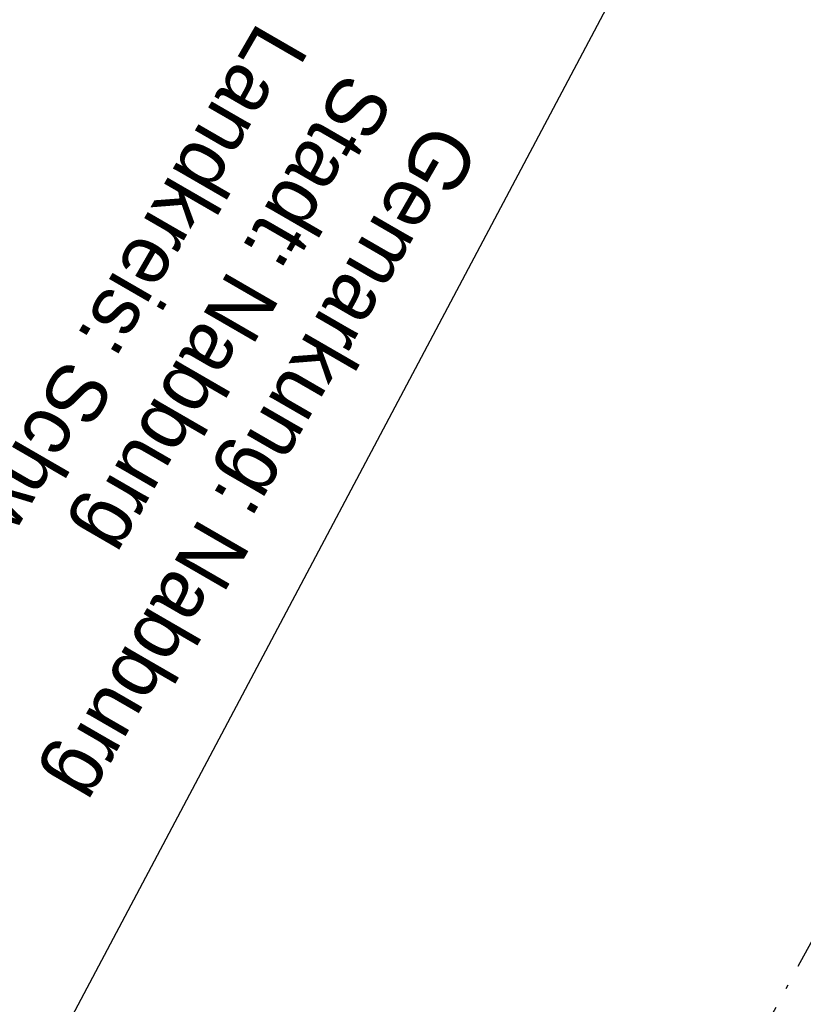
# Model space of a CAD drawing. Extents: x 510526 to 513920, y 467229 to 478797.
# Tile 403 of 467: x 512519 to 512593, y 476660 to 476753. Entities that reach past the tile are written whole.
import ezdxf

# ---------------------------------------------------------------- set-up
doc = ezdxf.new("R2010")
doc.units = 0
doc.header["$LTSCALE"] = 10
doc.header["$MEASUREMENT"] = 0
doc.linetypes.add('LT00', pattern=[0])
doc.linetypes.add('LT08', pattern=[0.42, 0.2, -0.1, 0.02, -0.1])
for name, color, linetype in [('DFK_KATASTER', 250, 'LT00'), ('GRENZNAME', 250, 'Continuous'), ('STROM_UNTER', 80, 'LT08')]:
    doc.layers.add(name, color=color, linetype=linetype)
doc.styles.add('UNIR-H', font='unir_h.shx', dxfattribs={"width": 0.8})

msp = doc.modelspace()

# ---------------------------------------------------------------- linework, layer by layer
at = {"layer": 'DFK_KATASTER'}
msp.add_line((512511.101, 476634.573), (512580.459, 476765.427), dxfattribs=at)
at = {"layer": 'STROM_UNTER', "ltscale": 2, "flags": 128}
msp.add_lwpolyline([(512740.029, 477167.844), (512740.417, 477131.048), (512740.805, 477109.638), (512740.932, 477066.37), (512741.576, 477044.446), (512741.964, 477033.192), (512741.441, 477012.164), (512740.972, 476997.669), (512741.183, 476989.303), (512742.098, 476987.124), (512747.801, 476972.186), (512755.993, 476957.738), (512754.505, 476953.61), (512738.312, 476923.893), (512734.069, 476916.767), (512716.096, 476885.051), (512677.316, 476817.549), (512667.98, 476800.525), (512626.399, 476724.864), (512622.621, 476718.527), (512610.622, 476697.036), (512596.333, 476670.469), (512580.801, 476641.988), (512567.103, 476616.538), (512555.987, 476597.26), (512531.627, 476615.618), (512514.987, 476620.37), (512488.437, 476620.833), (512462.626, 476622.303), (512437.721, 476627.733), (512425.115, 476632.272)], dxfattribs=at)

# ---------------------------------------------------------------- texts
at = {"layer": 'GRENZNAME', "insert": (512562.665, 476740.939), "char_height": 5.6, "width": 89.36959, "attachment_point": 1, "rotation": 239.9697, "style": 'UNIR-H'}
msp.add_mtext('{\\W1;Gemarkung: Nabburg\\PStadt: Nabburg\\PLandkreis: Schwandorf}', dxfattribs=at)

doc.saveas('drawing.dxf')
